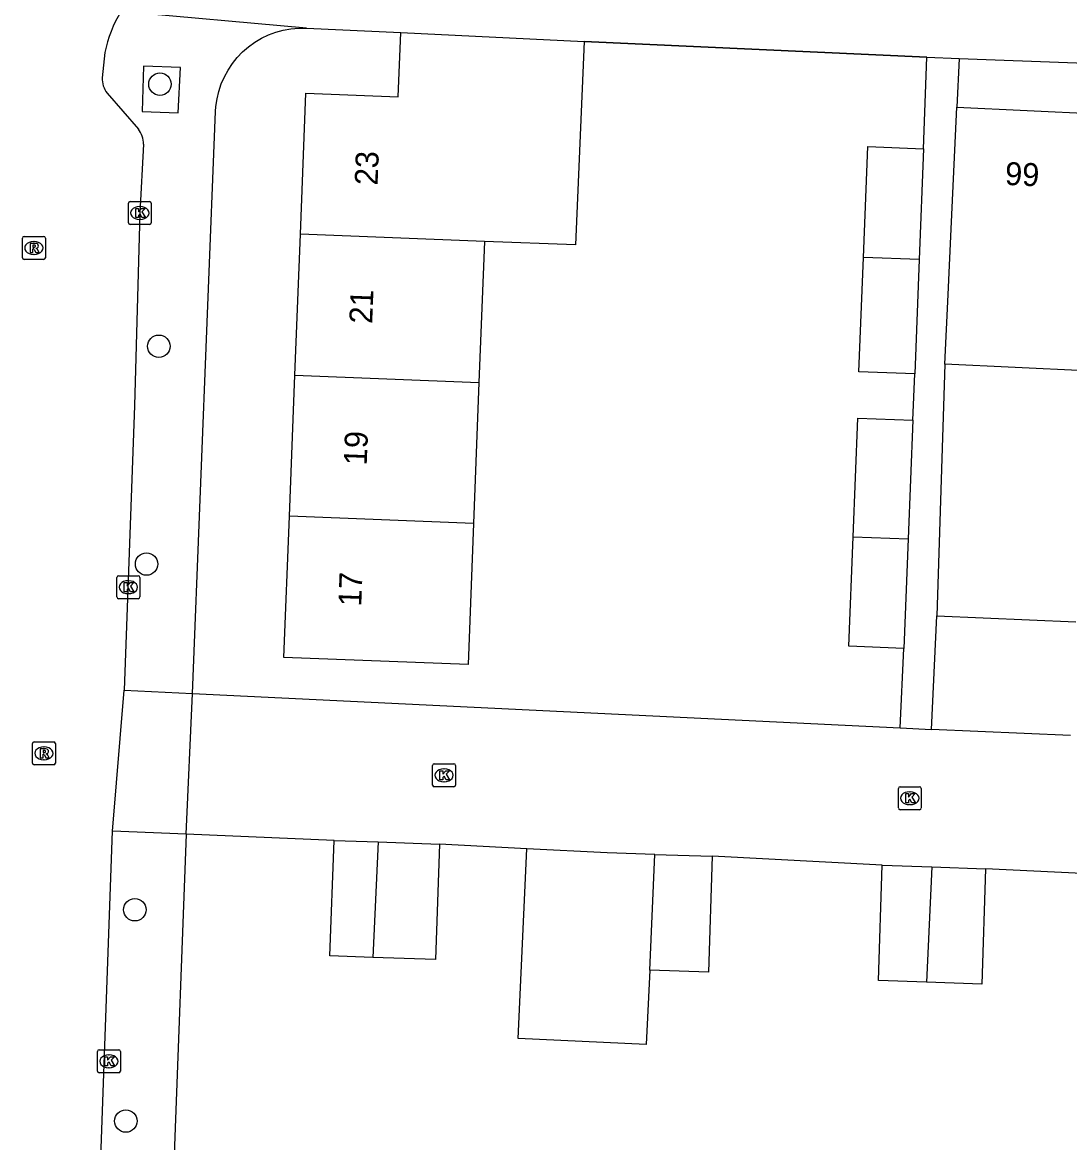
# Model space of a CAD drawing. Extents: x 161355 to 162026, y 386504 to 387459.
# Drawn here: x 161451.71 to 161497.35, y 386765.27 to 386814.07 of the extents above; entities that cross this region are included whole.
import ezdxf

# ---------------------------------------------------------------- set-up
doc = ezdxf.new("R2010")
doc.units = 0
for name, color, linetype in [('IMGEO_Boom', 7, 'Continuous'), ('IMGEO_Kolk', 7, 'Continuous'), ('IMGEO_Muur', 7, 'Continuous'), ('IMGEO_Pand', 7, 'Continuous'), ('IMGEO_Pand_nummerreeks', 7, 'Continuous'), ('IMGEO_Rijbaan_lokaal_open', 7, 'Continuous'), ('IMGEO_Rioolput', 7, 'Continuous'), ('IMGEO_Voetpad_open', 7, 'Continuous')]:
    doc.layers.add(name, color=color, linetype=linetype)

msp = doc.modelspace()

# ---------------------------------------------------------------- linework, layer by layer
at = {"layer": 'IMGEO_Boom'}
for centre in [(161457.707, 386811.38), (161457.658, 386799.96), (161457.123, 386790.474), (161456.613, 386775.413), (161456.217, 386766.206)]:
    msp.add_circle(centre, 0.489, dxfattribs=at)
at = {"layer": 'IMGEO_Kolk'}
for p, q in [((161456.329, 386805.342), (161456.329, 386806.194)), ((161456.404, 386806.268), (161457.256, 386806.268)), ((161457.33, 386806.194), (161457.33, 386805.342)), ((161456.817, 386806.048), (161456.842, 386806.048)), ((161457.256, 386805.268), (161456.404, 386805.268)), ((161456.84, 386805.488), (161456.815, 386805.488)), ((161455.83, 386789.038), (161455.83, 386789.89)), ((161455.905, 386789.964), (161456.757, 386789.964)), ((161456.318, 386789.744), (161456.343, 386789.744)), ((161456.831, 386789.89), (161456.831, 386789.038)), ((161456.341, 386789.184), (161456.316, 386789.184)), ((161456.757, 386788.964), (161455.905, 386788.964)), ((161469.586, 386780.844), (161469.586, 386781.696)), ((161469.661, 386781.77), (161470.513, 386781.77)), ((161470.587, 386781.696), (161470.587, 386780.844)), ((161470.074, 386781.55), (161470.099, 386781.55)), ((161470.513, 386780.77), (161469.661, 386780.77)), ((161470.097, 386780.99), (161470.072, 386780.99)), ((161489.96, 386780.77), (161490.812, 386780.77)), ((161489.885, 386779.844), (161489.885, 386780.696)), ((161490.373, 386780.55), (161490.398, 386780.55)), ((161490.886, 386780.696), (161490.886, 386779.844)), ((161490.812, 386779.77), (161489.96, 386779.77)), ((161490.396, 386779.99), (161490.371, 386779.99)), ((161454.983, 386768.382), (161454.983, 386769.234)), ((161455.058, 386769.308), (161455.91, 386769.308)), ((161455.471, 386769.088), (161455.496, 386769.088)), ((161455.984, 386769.234), (161455.984, 386768.382)), ((161455.494, 386768.528), (161455.469, 386768.528)), ((161455.91, 386768.308), (161455.058, 386768.308))]:
    msp.add_line(p, q, dxfattribs=at)
for points in [[(161456.329, 386805.342), (161456.329, 386806.194)], [(161456.404, 386806.268), (161457.256, 386806.268)], [(161457.33, 386806.194), (161457.33, 386805.342)], [(161456.65, 386805.968), (161456.773, 386805.968), (161456.773, 386805.817), (161456.903, 386805.968), (161457.067, 386805.968), (161456.921, 386805.817), (161457.074, 386805.568), (161456.922, 386805.568), (161456.837, 386805.732), (161456.773, 386805.665), (161456.773, 386805.568), (161456.65, 386805.568), (161456.65, 386805.968)], [(161457.256, 386805.268), (161456.404, 386805.268)], [(161455.83, 386789.038), (161455.83, 386789.89)], [(161455.905, 386789.964), (161456.757, 386789.964)], [(161456.151, 386789.664), (161456.274, 386789.664), (161456.274, 386789.513), (161456.404, 386789.664), (161456.568, 386789.664), (161456.422, 386789.513), (161456.575, 386789.264), (161456.423, 386789.264), (161456.338, 386789.428), (161456.274, 386789.361), (161456.274, 386789.264), (161456.151, 386789.264), (161456.151, 386789.664)], [(161456.831, 386789.89), (161456.831, 386789.038)], [(161456.757, 386788.964), (161455.905, 386788.964)], [(161469.586, 386780.844), (161469.586, 386781.696)], [(161469.661, 386781.77), (161470.513, 386781.77)], [(161470.587, 386781.696), (161470.587, 386780.844)], [(161469.907, 386781.47), (161470.03, 386781.47), (161470.03, 386781.319), (161470.16, 386781.47), (161470.324, 386781.47), (161470.178, 386781.319), (161470.331, 386781.07), (161470.179, 386781.07), (161470.094, 386781.234), (161470.03, 386781.167), (161470.03, 386781.07), (161469.907, 386781.07), (161469.907, 386781.47)], [(161470.513, 386780.77), (161469.661, 386780.77)], [(161489.96, 386780.77), (161490.812, 386780.77)], [(161489.885, 386779.844), (161489.885, 386780.696)], [(161490.206, 386780.47), (161490.329, 386780.47), (161490.329, 386780.319), (161490.459, 386780.47), (161490.623, 386780.47), (161490.477, 386780.319), (161490.63, 386780.07), (161490.478, 386780.07), (161490.393, 386780.234), (161490.329, 386780.167), (161490.329, 386780.07), (161490.206, 386780.07), (161490.206, 386780.47)], [(161490.886, 386780.696), (161490.886, 386779.844)], [(161490.812, 386779.77), (161489.96, 386779.77)], [(161454.983, 386768.382), (161454.983, 386769.234)], [(161455.058, 386769.308), (161455.91, 386769.308)], [(161455.304, 386769.008), (161455.427, 386769.008), (161455.427, 386768.857), (161455.557, 386769.008), (161455.721, 386769.008), (161455.575, 386768.857), (161455.728, 386768.608), (161455.576, 386768.608), (161455.491, 386768.772), (161455.427, 386768.705), (161455.427, 386768.608), (161455.304, 386768.608), (161455.304, 386769.008)], [(161455.984, 386769.234), (161455.984, 386768.382)], [(161455.91, 386768.308), (161455.058, 386768.308)]]:
    msp.add_lwpolyline(points, dxfattribs=at)
for centre, start, end in [((161456.406, 386806.192), 91.552, 178.448), ((161456.406, 386806.192), 91.552, 178.448), ((161457.254, 386806.192), 1.552, 88.448), ((161457.254, 386806.192), 1.552, 88.448), ((161456.406, 386805.344), 181.552, 268.448), ((161456.406, 386805.344), 181.552, 268.448), ((161457.254, 386805.344), 271.552, 358.448), ((161457.254, 386805.344), 271.552, 358.448), ((161455.907, 386789.888), 91.552, 178.448), ((161455.907, 386789.888), 91.552, 178.448), ((161456.755, 386789.888), 1.552, 88.448), ((161456.755, 386789.888), 1.552, 88.448), ((161455.907, 386789.04), 181.552, 268.448), ((161455.907, 386789.04), 181.552, 268.448), ((161456.755, 386789.04), 271.552, 358.448), ((161456.755, 386789.04), 271.552, 358.448), ((161469.663, 386781.694), 91.552, 178.448), ((161469.663, 386781.694), 91.552, 178.448), ((161470.511, 386781.694), 1.552, 88.448), ((161470.511, 386781.694), 1.552, 88.448), ((161469.663, 386780.846), 181.552, 268.448), ((161469.663, 386780.846), 181.552, 268.448), ((161470.511, 386780.846), 271.552, 358.448), ((161470.511, 386780.846), 271.552, 358.448), ((161489.962, 386780.694), 91.552, 178.448), ((161489.962, 386780.694), 91.552, 178.448), ((161490.81, 386780.694), 1.552, 88.448), ((161490.81, 386780.694), 1.552, 88.448), ((161489.962, 386779.846), 181.552, 268.448), ((161489.962, 386779.846), 181.552, 268.448), ((161490.81, 386779.846), 271.552, 358.448), ((161490.81, 386779.846), 271.552, 358.448), ((161455.06, 386769.232), 91.552, 178.448), ((161455.06, 386769.232), 91.552, 178.448), ((161455.908, 386769.232), 1.552, 88.448), ((161455.908, 386769.232), 1.552, 88.448), ((161455.06, 386768.384), 181.552, 268.448), ((161455.06, 386768.384), 181.552, 268.448), ((161455.908, 386768.384), 271.552, 358.448), ((161455.908, 386768.384), 271.552, 358.448)]:
    msp.add_arc(centre, 0.0765, start, end, dxfattribs=at)
for centre, major_axis, ratio, start_param, end_param in [((161456.816, 386805.768), (-0.387, 0.002), 0.722429, 4.712389, 7.853982), ((161456.841, 386805.768), (-0.39, 0.002), 0.717154, 1.570796, 4.712389), ((161456.317, 386789.464), (-0.387, 0.002), 0.722429, 4.712389, 7.853982), ((161456.342, 386789.464), (-0.39, 0.002), 0.717154, 1.570796, 4.712389), ((161470.073, 386781.27), (-0.387, 0.002), 0.722429, 4.712389, 7.853982), ((161470.098, 386781.27), (-0.39, 0.002), 0.717154, 1.570796, 4.712389), ((161490.372, 386780.27), (-0.387, 0.002), 0.722429, 4.712389, 7.853982), ((161490.397, 386780.27), (-0.39, 0.002), 0.717154, 1.570796, 4.712389), ((161455.47, 386768.808), (-0.387, 0.002), 0.722429, 4.712389, 7.853982), ((161455.495, 386768.808), (-0.39, 0.002), 0.717154, 1.570796, 4.712389)]:
    msp.add_ellipse(centre, major_axis=major_axis, ratio=ratio, start_param=start_param, end_param=end_param, dxfattribs=at)
at = {"layer": 'IMGEO_Muur'}
msp.add_lwpolyline([(161491.134, 386812.564), (161476.197, 386813.244)], dxfattribs=at)
at = {"layer": 'IMGEO_Pand'}
for points in [[(161463.824, 386804.84), (161464.062, 386810.984), (161468.086, 386810.828), (161468.207, 386813.635)], [(161468.207, 386813.635), (161476.197, 386813.244)], [(161476.197, 386813.244), (161475.816, 386804.385), (161471.846, 386804.529)], [(161491.912, 386799.181), (161492.053, 386802.223), (161492.199, 386805.381), (161492.43, 386810.375)], [(161492.43, 386810.375), (161498.566, 386810.091)], [(161488.363, 386803.831), (161488.55, 386808.658), (161490.979, 386808.564)], [(161490.979, 386808.564), (161490.792, 386803.737)], [(161463.586, 386798.696), (161463.824, 386804.84)], [(161471.846, 386804.529), (161463.824, 386804.84)], [(161471.846, 386804.529), (161471.608, 386798.385)], [(161490.599, 386798.755), (161488.17, 386798.849), (161488.363, 386803.831)], [(161490.792, 386803.737), (161488.363, 386803.831)], [(161490.792, 386803.737), (161490.599, 386798.755)], [(161498.189, 386801.939), (161498.048, 386798.898), (161491.912, 386799.181)], [(161463.347, 386792.552), (161463.586, 386798.696)], [(161463.586, 386798.696), (161471.608, 386798.385)], [(161471.608, 386798.385), (161471.369, 386792.241)], [(161487.919, 386791.661), (161488.119, 386796.83), (161490.512, 386796.737)], [(161490.512, 386796.737), (161490.312, 386791.568)], [(161471.369, 386792.241), (161471.131, 386786.095), (161463.109, 386786.406), (161463.347, 386792.552)], [(161471.369, 386792.241), (161463.347, 386792.552)], [(161490.127, 386786.8), (161487.734, 386786.893), (161487.919, 386791.661)], [(161487.919, 386791.661), (161490.312, 386791.568)], [(161490.312, 386791.568), (161490.127, 386786.8)], [(161491.336, 386783.271), (161491.556, 386788.223)], [(161491.556, 386788.223), (161497.613, 386787.953)], [(161497.384, 386783.002), (161491.336, 386783.271)], [(161466.99, 386773.336), (161465.107, 386773.406), (161465.292, 386778.434)], [(161465.292, 386778.434), (161467.221, 386778.363)], [(161467.221, 386778.363), (161466.99, 386773.336)], [(161467.221, 386778.363), (161469.896, 386778.264)], [(161469.896, 386778.264), (161469.711, 386773.236), (161466.99, 386773.336)], [(161479.048, 386772.775), (161478.9, 386769.542), (161473.311, 386769.799), (161473.691, 386778.071)], [(161479.28, 386777.824), (161477.198, 386777.893), (161473.691, 386778.071)], [(161479.048, 386772.775), (161479.28, 386777.824)], [(161479.28, 386777.824), (161481.772, 386777.742)], [(161481.772, 386777.742), (161481.605, 386772.691), (161479.048, 386772.775)], [(161491.109, 386772.254), (161489.017, 386772.324), (161489.183, 386777.348)], [(161489.183, 386777.348), (161491.34, 386777.276)], [(161491.34, 386777.276), (161491.109, 386772.254)], [(161493.687, 386777.198), (161493.521, 386772.174), (161491.109, 386772.254)], [(161491.34, 386777.276), (161493.687, 386777.198)]]:
    msp.add_lwpolyline(points, dxfattribs=at)
at = {"layer": 'IMGEO_Rijbaan_lokaal_open'}
for points in [[(161455.31, 386812.759), (161455.191, 386811.664)], [(161455.405, 386810.991), (161456.773, 386809.423)], [(161456.992, 386808.771), (161456.83, 386805.768), (161456.597, 386797.36), (161456.146, 386784.983)], [(161455.644, 386778.834), (161456.146, 386784.983)], [(161456.146, 386784.983), (161459.122, 386784.838)], [(161458.855, 386778.7), (161459.122, 386784.838)], [(161459.122, 386784.838), (161489.961, 386783.338)], [(161489.961, 386783.338), (161491.336, 386783.271)], [(161451.804, 386682.432), (161452.536, 386699.819), (161454.613, 386749.99), (161455.644, 386778.834)], [(161458.855, 386778.7), (161455.644, 386778.834)], [(161465.292, 386778.434), (161458.855, 386778.7)], [(161473.691, 386778.071), (161469.896, 386778.264)], [(161489.183, 386777.348), (161481.772, 386777.742)], [(161501.218, 386776.826), (161500, 386776.886), (161493.687, 386777.198)]]:
    msp.add_lwpolyline(points, dxfattribs=at)
for centre, radius, start, end in [((161460.869, 386811.634), 5.671, 149.1049, 168.5581), ((161456.201, 386811.615), 1.011, 177.205, 218.0741), ((161455.804, 386808.735), 1.189, 1.7475, 35.3858)]:
    msp.add_arc(centre, radius, start, end, dxfattribs=at)
at = {"layer": 'IMGEO_Rioolput'}
for p, q in [((161451.711, 386803.82), (161451.711, 386804.672)), ((161451.786, 386804.746), (161452.638, 386804.746)), ((161452.712, 386804.672), (161452.712, 386803.82)), ((161452.199, 386804.526), (161452.224, 386804.526)), ((161452.638, 386803.746), (161451.786, 386803.746)), ((161452.222, 386803.966), (161452.197, 386803.966)), ((161452.225, 386782.726), (161453.077, 386782.726)), ((161452.15, 386781.8), (161452.15, 386782.652)), ((161452.638, 386782.506), (161452.663, 386782.506)), ((161453.151, 386782.652), (161453.151, 386781.8)), ((161453.077, 386781.726), (161452.225, 386781.726)), ((161452.661, 386781.946), (161452.636, 386781.946))]:
    msp.add_line(p, q, dxfattribs=at)
for points in [[(161451.711, 386803.82), (161451.711, 386804.672)], [(161451.786, 386804.746), (161452.638, 386804.746)], [(161452.712, 386804.672), (161452.712, 386803.82)], [(161452.3, 386804.444), (161452.048, 386804.446), (161452.048, 386804.046)], [(161452.048, 386804.046), (161452.172, 386804.046), (161452.172, 386804.208), (161452.183, 386804.208)], [(161452.226, 386804.365), (161452.172, 386804.365), (161452.172, 386804.284)], [(161452.172, 386804.284), (161452.224, 386804.284)], [(161452.23, 386804.179), (161452.301, 386804.046), (161452.441, 386804.046), (161452.376, 386804.172)], [(161452.638, 386803.746), (161451.786, 386803.746)], [(161452.225, 386782.726), (161453.077, 386782.726)], [(161452.15, 386781.8), (161452.15, 386782.652)], [(161452.739, 386782.424), (161452.487, 386782.426), (161452.487, 386782.026)], [(161452.487, 386782.026), (161452.611, 386782.026), (161452.611, 386782.188), (161452.622, 386782.188)], [(161452.665, 386782.345), (161452.611, 386782.345), (161452.611, 386782.264)], [(161452.611, 386782.264), (161452.663, 386782.264)], [(161453.151, 386782.652), (161453.151, 386781.8)], [(161453.077, 386781.726), (161452.225, 386781.726)], [(161452.669, 386782.159), (161452.74, 386782.026), (161452.88, 386782.026), (161452.815, 386782.152)]]:
    msp.add_lwpolyline(points, dxfattribs=at)
for centre, radius, start, end in [((161451.788, 386804.67), 0.0765, 91.552, 178.448), ((161451.788, 386804.67), 0.0765, 91.552, 178.448), ((161452.636, 386804.67), 0.0765, 1.552, 88.448), ((161452.636, 386804.67), 0.0765, 1.552, 88.448), ((161452.182, 386804.155), 0.0533, 26.0293, 88.6989), ((161452.208, 386804.473), 0.19, 274.7715, 282.9687), ((161452.232, 386804.269), 0.0964, 77.0061, 93.1865), ((161452.246, 386804.326), 0.0378, 276.6634, 79.6772), ((161452.299, 386804.334), 0.109, 350.3612, 89.416), ((161452.297, 386804.334), 0.112, 277.5842, 350.9817), ((161452.281, 386804.119), 0.108, 29.5134, 73.7905), ((161451.788, 386803.822), 0.0765, 181.552, 268.448), ((161451.788, 386803.822), 0.0765, 181.552, 268.448), ((161452.636, 386803.822), 0.0765, 271.552, 358.448), ((161452.636, 386803.822), 0.0765, 271.552, 358.448), ((161452.227, 386782.65), 0.0765, 91.552, 178.448), ((161452.227, 386782.65), 0.0765, 91.552, 178.448), ((161453.075, 386782.65), 0.0765, 1.552, 88.448), ((161453.075, 386782.65), 0.0765, 1.552, 88.448), ((161452.621, 386782.135), 0.0533, 26.0293, 88.6989), ((161452.647, 386782.453), 0.19, 274.7715, 282.9687), ((161452.671, 386782.249), 0.0964, 77.0061, 93.1865), ((161452.685, 386782.306), 0.0378, 276.6634, 79.6772), ((161452.738, 386782.314), 0.109, 350.3612, 89.416), ((161452.736, 386782.314), 0.112, 277.5842, 350.9817), ((161452.72, 386782.099), 0.108, 29.5134, 73.7905), ((161452.227, 386781.802), 0.0765, 181.552, 268.448), ((161452.227, 386781.802), 0.0765, 181.552, 268.448), ((161453.075, 386781.802), 0.0765, 271.552, 358.448), ((161453.075, 386781.802), 0.0765, 271.552, 358.448)]:
    msp.add_arc(centre, radius, start, end, dxfattribs=at)
for centre, major_axis, ratio, start_param, end_param in [((161452.198, 386804.246), (-0.387, 0.002), 0.722429, 4.712389, 7.853982), ((161452.223, 386804.246), (-0.39, 0.002), 0.717154, 1.570796, 4.712389), ((161452.637, 386782.226), (-0.387, 0.002), 0.722429, 4.712389, 7.853982), ((161452.662, 386782.226), (-0.39, 0.002), 0.717154, 1.570796, 4.712389)]:
    msp.add_ellipse(centre, major_axis=major_axis, ratio=ratio, start_param=start_param, end_param=end_param, dxfattribs=at)
at = {"layer": 'IMGEO_Voetpad_open'}
for points in [[(161464.091, 386813.825), (161456.002, 386814.546)], [(161459.122, 386784.838), (161460.133, 386810.193), (161460.147, 386810.403), (161460.195, 386810.739), (161460.272, 386811.068), (161460.378, 386811.39), (161460.513, 386811.701), (161460.675, 386811.998), (161460.863, 386812.28), (161461.075, 386812.544), (161461.31, 386812.788), (161461.566, 386813.01), (161461.841, 386813.208), (161462.132, 386813.381), (161462.437, 386813.528), (161462.755, 386813.646), (161463.081, 386813.735), (161463.415, 386813.795), (161463.752, 386813.825), (161464.091, 386813.825)], [(161464.091, 386813.825), (161468.207, 386813.635)], [(161476.197, 386813.244), (161491.134, 386812.564)], [(161490.979, 386808.564), (161491.134, 386812.564)], [(161491.134, 386812.564), (161492.529, 386812.499)], [(161492.529, 386812.499), (161492.43, 386810.375)], [(161492.529, 386812.499), (161524.007, 386811.339), (161524, 386811.032)], [(161458.599, 386812.111), (161456.987, 386812.172), (161456.93, 386810.188), (161458.498, 386810.128), (161458.599, 386812.111)], [(161491.912, 386799.181), (161491.556, 386788.223)], [(161490.512, 386796.737), (161490.599, 386798.755)], [(161489.961, 386783.338), (161490.127, 386786.8)], [(161458.855, 386778.7), (161457.78, 386750), (161457.697, 386747.778)]]:
    msp.add_lwpolyline(points, dxfattribs=at)

# ---------------------------------------------------------------- texts
at = {"layer": 'IMGEO_Pand_nummerreeks'}
for s, rotation, p in [('23', 87.7795, (161467.189, 386806.959)), ('99', 357.3529, (161494.52, 386806.994)), ('21', 87.7795, (161466.954, 386800.928)), ('19', 87.7795, (161466.715, 386794.761)), ('17', 87.7795, (161466.477, 386788.617))]:
    msp.add_text(s, height=1, rotation=rotation, dxfattribs=at).set_placement(p)

doc.saveas('drawing.dxf')
